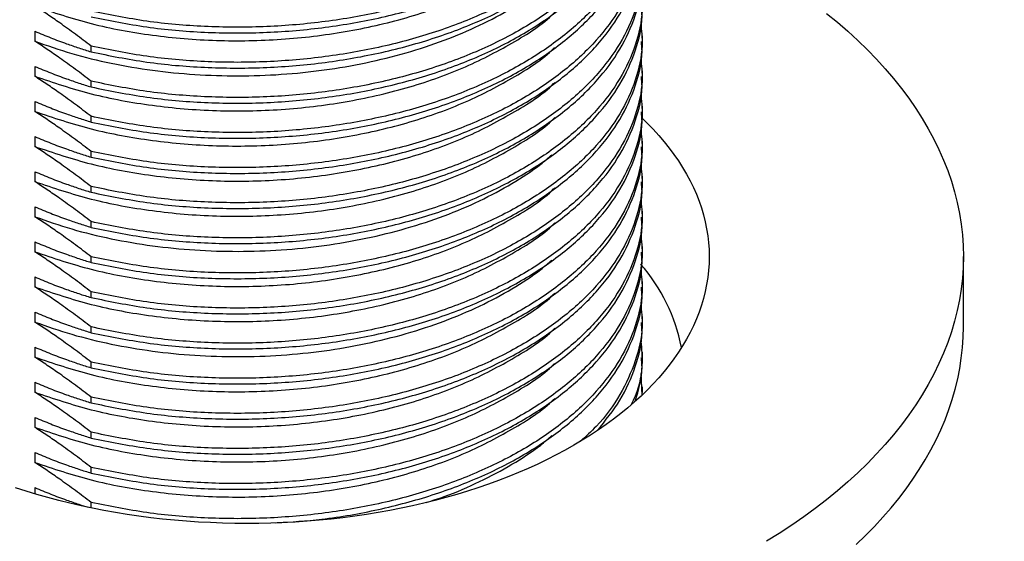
# Model space of a CAD drawing. Header units: millimetres. Extents: x 8 to 1329, y 12 to 1074.
# Tile 214 of 619: x 1150 to 1184, y 222 to 241. Entities that reach past the tile are written whole.
import ezdxf

# ---------------------------------------------------------------- set-up
doc = ezdxf.new("R2010")
doc.units = ezdxf.units.MM

msp = doc.modelspace()

# ---------------------------------------------------------------- linework, layer by layer
at = {"color": 7, "linetype": 'Continuous', "lineweight": 30}
for p, q in [((1150.147, 240.138), (1150.147, 239.791)), ((1171.343, 239.78), (1171.343, 239.98)), ((1152.113, 239.419), (1152.113, 239.62)), ((1150.147, 238.913), (1150.147, 238.567)), ((1171.343, 238.555), (1171.343, 238.755)), ((1152.113, 238.195), (1152.113, 238.395)), ((1150.147, 237.688), (1150.147, 237.342)), ((1171.343, 237.33), (1171.343, 237.53)), ((1152.113, 236.97), (1152.113, 237.17)), ((1150.147, 236.464), (1150.147, 236.117)), ((1171.343, 236.105), (1171.343, 236.305)), ((1152.113, 235.745), (1152.113, 235.945)), ((1150.147, 235.239), (1150.147, 234.892)), ((1171.343, 234.88), (1171.343, 235.08)), ((1152.113, 234.52), (1152.113, 234.72)), ((1150.147, 234.014), (1150.147, 233.667)), ((1171.343, 233.655), (1171.343, 233.856)), ((1152.113, 233.295), (1152.113, 233.495)), ((1150.147, 232.789), (1150.147, 232.443)), ((1171.343, 232.431), (1171.343, 232.631)), ((1152.113, 232.071), (1152.113, 232.271)), ((1182.543, 229.826), (1182.543, 232.276)), ((1150.147, 231.564), (1150.147, 231.218)), ((1171.343, 231.206), (1171.343, 231.406)), ((1152.113, 230.846), (1152.113, 231.046)), ((1150.147, 230.34), (1150.147, 229.993)), ((1171.343, 229.981), (1171.343, 230.181)), ((1152.113, 229.621), (1152.113, 229.821)), ((1150.147, 229.115), (1150.147, 228.768)), ((1171.343, 228.756), (1171.343, 228.956)), ((1152.113, 228.396), (1152.113, 228.596)), ((1171.286, 228.192), (1171.328, 227.441)), ((1150.147, 227.89), (1150.147, 227.543)), ((1171.343, 227.531), (1171.343, 227.732)), ((1152.113, 227.171), (1152.113, 227.371)), ((1150.147, 226.665), (1150.147, 226.319)), ((1152.113, 225.946), (1152.113, 226.147)), ((1150.147, 225.44), (1150.147, 225.094)), ((1152.113, 224.722), (1152.113, 224.922)), ((1150.147, 224.215), (1150.147, 224.002)), ((1152.113, 223.509), (1152.113, 223.697))]:
    msp.add_line(p, q, dxfattribs=at)
at = {"color": 7, "linetype": 'Continuous', "lineweight": 30, "flags": 128}
for points in [[(1177.768, 240.759), (1178.146, 240.45), (1178.509, 240.136), (1178.859, 239.816), (1179.193, 239.492), (1179.513, 239.162), (1179.818, 238.828), (1180.107, 238.489), (1180.381, 238.146), (1180.64, 237.799), (1180.882, 237.448), (1181.109, 237.093), (1181.319, 236.735), (1181.513, 236.375), (1181.691, 236.011), (1181.852, 235.645), (1181.996, 235.276), (1182.124, 234.906), (1182.235, 234.533), (1182.329, 234.159), (1182.406, 233.784), (1182.466, 233.408), (1182.508, 233.031), (1182.534, 232.653), (1182.543, 232.276), (1182.534, 231.898), (1182.508, 231.52), (1182.466, 231.143), (1182.406, 230.767), (1182.329, 230.392), (1182.235, 230.018), (1182.124, 229.646), (1181.996, 229.275), (1181.852, 228.906), (1181.691, 228.54), (1181.513, 228.177), (1181.319, 227.816), (1181.109, 227.458), (1180.882, 227.104), (1180.64, 226.753), (1180.381, 226.405), (1180.107, 226.062), (1179.818, 225.724), (1179.513, 225.389), (1179.193, 225.059), (1178.859, 224.735), (1178.509, 224.415), (1178.146, 224.101), (1177.768, 223.793), (1177.377, 223.49), (1176.971, 223.193), (1176.553, 222.903), (1176.121, 222.619), (1175.677, 222.341)], [(1171.327, 237.113), (1171.513, 236.932), (1171.719, 236.719), (1171.916, 236.503), (1172.103, 236.285), (1172.28, 236.063), (1172.446, 235.839), (1172.603, 235.613), (1172.749, 235.384), (1172.885, 235.153), (1173.01, 234.921), (1173.125, 234.686), (1173.229, 234.45), (1173.322, 234.212), (1173.404, 233.973), (1173.476, 233.732), (1173.536, 233.491), (1173.586, 233.249), (1173.625, 233.006), (1173.652, 232.763), (1173.669, 232.519), (1173.674, 232.276), (1173.669, 232.032), (1173.652, 231.788), (1173.625, 231.545), (1173.586, 231.302), (1173.536, 231.06), (1173.476, 230.819), (1173.404, 230.579), (1173.322, 230.339), (1173.229, 230.102), (1173.125, 229.865), (1173.01, 229.631), (1172.885, 229.398), (1172.749, 229.167), (1172.603, 228.938), (1172.446, 228.712), (1172.28, 228.488), (1172.103, 228.266), (1171.916, 228.048), (1171.719, 227.832), (1171.513, 227.619), (1171.297, 227.41), (1171.072, 227.204), (1170.837, 227.001), (1170.593, 226.802), (1170.341, 226.606), (1170.079, 226.415), (1169.809, 226.228), (1169.531, 226.044), (1169.244, 225.865), (1168.949, 225.691), (1168.647, 225.52), (1168.337, 225.355), (1168.019, 225.194), (1167.695, 225.038), (1167.363, 224.887), (1167.025, 224.742), (1166.68, 224.601), (1166.329, 224.465), (1165.971, 224.335), (1165.608, 224.211), (1165.24, 224.092), (1164.866, 223.978), (1164.488, 223.87), (1164.104, 223.768), (1163.716, 223.672), (1163.324, 223.582), (1162.928, 223.497), (1162.528, 223.419), (1162.124, 223.346), (1161.718, 223.28), (1161.309, 223.22), (1160.897, 223.166), (1160.482, 223.119), (1160.066, 223.078), (1159.648, 223.043), (1159.229, 223.014), (1158.808, 222.992), (1158.387, 222.976), (1157.965, 222.966), (1157.543, 222.963), (1157.12, 222.966), (1156.698, 222.976), (1156.277, 222.992), (1155.856, 223.014), (1155.437, 223.043), (1155.019, 223.078), (1154.603, 223.119), (1154.189, 223.166), (1153.777, 223.22), (1153.367, 223.28), (1152.961, 223.346), (1152.558, 223.419), (1152.158, 223.497), (1151.762, 223.582), (1151.369, 223.672), (1150.981, 223.768), (1150.598, 223.87), (1150.219, 223.978), (1149.845, 224.092), (1149.477, 224.211)], [(1178.804, 222.234), (1179.128, 222.545), (1179.439, 222.861), (1179.736, 223.182), (1180.019, 223.507), (1180.287, 223.835), (1180.541, 224.168), (1180.781, 224.504), (1181.005, 224.843), (1181.215, 225.186), (1181.41, 225.531), (1181.59, 225.88), (1181.754, 226.23), (1181.903, 226.583), (1182.037, 226.938), (1182.155, 227.295), (1182.258, 227.654), (1182.345, 228.014), (1182.416, 228.375), (1182.471, 228.737), (1182.511, 229.099), (1182.535, 229.463), (1182.543, 229.826)]]:
    msp.add_lwpolyline(points, dxfattribs=at)
at = {"color": 7, "linetype": 'Continuous', "lineweight": 30}
msp.add_arc((1166.546, 227.882), 6.285, 11.2253, 41.0902, dxfattribs=at)
at = {"color": 252, "linetype": 'Continuous', "lineweight": 0}
msp.add_open_spline([(1089.235, 308.575), (1089.825, 308.613), (1091.002, 308.69), (1092.756, 308.806), (1094.496, 308.925), (1096.152, 309.041), (1097.726, 309.155), (1098.869, 309.24), (1099.658, 309.299), (1100.093, 309.333), (1100.465, 309.361), (1100.773, 309.385), (1101.029, 309.405), (1101.303, 309.426), (1101.611, 309.45), (1101.952, 309.477), (1102.317, 309.506), (1102.687, 309.535), (1103.053, 309.565), (1103.413, 309.594), (1103.926, 309.635), (1104.597, 309.69), (1105.647, 309.777), (1106.911, 309.884), (1108.48, 310.02), (1110.131, 310.166), (1111.866, 310.323), (1113.747, 310.497), (1115.774, 310.69), (1117.942, 310.902), (1119.62, 311.07), (1120.816, 311.192), (1121.538, 311.267), (1122.259, 311.342), (1122.971, 311.417), (1123.668, 311.491), (1124.349, 311.564), (1125.357, 311.673), (1126.699, 311.821), (1128.371, 312.01), (1130.037, 312.204), (1131.693, 312.397), (1133.375, 312.591), (1135.079, 312.783), (1136.803, 312.968), (1138.515, 313.142), (1140.215, 313.303), (1141.9, 313.451), (1143.67, 313.596), (1145.529, 313.737), (1147.476, 313.875), (1149.41, 314.004), (1151.342, 314.128), (1153.276, 314.251), (1155.214, 314.375), (1157.143, 314.5), (1159.063, 314.63), (1160.977, 314.766), (1162.885, 314.91), (1164.857, 315.07), (1166.893, 315.247), (1168.998, 315.447), (1171.099, 315.664), (1173.195, 315.902), (1175.283, 316.162), (1177.367, 316.446), (1179.447, 316.756), (1181.558, 317.098), (1183.697, 317.477), (1185.865, 317.889), (1188.028, 318.329), (1190.188, 318.792), (1192.342, 319.276), (1194.579, 319.791), (1196.9, 320.334), (1199.302, 320.895), (1201.368, 321.372), (1203.111, 321.756), (1204.524, 322.077), (1205.942, 322.385), (1207.359, 322.677), (1208.772, 322.954), (1210.18, 323.21), (1211.581, 323.445), (1212.878, 323.641), (1214.069, 323.802), (1215.154, 323.929), (1216.23, 324.035), (1217.249, 324.116), (1218.216, 324.172), (1219.133, 324.205), (1220.04, 324.218), (1220.937, 324.208), (1221.822, 324.174), (1222.679, 324.117), (1223.508, 324.038), (1224.307, 323.938), (1225.091, 323.816), (1225.861, 323.67), (1226.617, 323.503), (1227.357, 323.313), (1228.081, 323.1), (1228.79, 322.866), (1229.482, 322.609), (1230.15, 322.333), (1230.794, 322.038), (1231.416, 321.724), (1232.02, 321.389), (1232.608, 321.032), (1233.178, 320.652), (1233.731, 320.249), (1234.26, 319.827), (1234.765, 319.387), (1235.246, 318.931), (1235.704, 318.46), (1236.139, 317.974), (1236.554, 317.473), (1236.975, 316.925), (1237.399, 316.327), (1237.821, 315.678), (1238.219, 315.011), (1238.594, 314.327), (1238.948, 313.628), (1239.291, 312.893), (1239.622, 312.12), (1239.94, 311.31), (1240.237, 310.484), (1240.513, 309.644), (1240.77, 308.786), (1241.008, 307.915), (1241.234, 307), (1241.45, 306.041), (1241.652, 305.037), (1241.833, 304.021), (1242.003, 303.003), (1242.157, 301.935), (1242.297, 300.812), (1242.42, 299.631), (1242.522, 298.431), (1242.603, 297.213), (1242.667, 295.978), (1242.716, 294.731), (1242.753, 293.471), (1242.78, 292.109), (1242.792, 290.642), (1242.787, 289.066), (1242.762, 287.466), (1242.723, 285.85), (1242.676, 284.213), (1242.621, 282.59), (1242.564, 280.981), (1242.503, 279.391), (1242.443, 277.786), (1242.385, 276.168), (1242.329, 274.402), (1242.28, 272.487), (1242.241, 270.42), (1242.223, 268.335), (1242.226, 266.391), (1242.252, 264.582), (1242.3, 262.915), (1242.38, 261.236), (1242.484, 259.639), (1242.605, 258.127), (1242.746, 256.698), (1242.902, 255.265), (1243.07, 253.828), (1243.247, 252.391), (1243.451, 250.862), (1243.691, 249.24), (1243.965, 247.527), (1244.262, 245.808), (1244.583, 244.073), (1244.933, 242.319), (1245.312, 240.547), (1245.718, 238.77), (1246.149, 236.986), (1246.595, 235.195), (1247.044, 233.396), (1247.326, 232.191), (1247.467, 231.589)], degree=3, knots=[0, 0, 0, 0, 0.005776, 0.011528, 0.017243, 0.02294, 0.027925, 0.032891, 0.034343, 0.035811, 0.037246, 0.038063, 0.038902, 0.039808, 0.040818, 0.042002, 0.043243, 0.044502, 0.04574, 0.046949, 0.04814, 0.050934, 0.053754, 0.058796, 0.06381, 0.069788, 0.075737, 0.081693, 0.08926, 0.096824, 0.10438, 0.106917, 0.109461, 0.112021, 0.114561, 0.117032, 0.11944, 0.12182, 0.12781, 0.133837, 0.139851, 0.145866, 0.151897, 0.158308, 0.164696, 0.171096, 0.177543, 0.183935, 0.190324, 0.197885, 0.205477, 0.213042, 0.220628, 0.22833, 0.236056, 0.243807, 0.251522, 0.259253, 0.267016, 0.27473, 0.283324, 0.291952, 0.30059, 0.30921, 0.317835, 0.326445, 0.335052, 0.343699, 0.352739, 0.361776, 0.370837, 0.379904, 0.388955, 0.398039, 0.408216, 0.418417, 0.428598, 0.434611, 0.440718, 0.446844, 0.45297, 0.459119, 0.465242, 0.471377, 0.477521, 0.482361, 0.4872, 0.492025, 0.496847, 0.501057, 0.505281, 0.509526, 0.51375, 0.517968, 0.522206, 0.526211, 0.530202, 0.534173, 0.53816, 0.542153, 0.546127, 0.550106, 0.5541, 0.558088, 0.56206, 0.56595, 0.569853, 0.573759, 0.577653, 0.581623, 0.585599, 0.589558, 0.593497, 0.597432, 0.601319, 0.605209, 0.609076, 0.612952, 0.617573, 0.622159, 0.626757, 0.631362, 0.635955, 0.640552, 0.64557, 0.650576, 0.65558, 0.660598, 0.665598, 0.670621, 0.675627, 0.681123, 0.686653, 0.692137, 0.697552, 0.702949, 0.708982, 0.715004, 0.721028, 0.727065, 0.733104, 0.739132, 0.745155, 0.751196, 0.758497, 0.765783, 0.773071, 0.780365, 0.787647, 0.794952, 0.801828, 0.808693, 0.815545, 0.82243, 0.8293, 0.837879, 0.84648, 0.855076, 0.863694, 0.870445, 0.877229, 0.884004, 0.890797, 0.896492, 0.902172, 0.907871, 0.913567, 0.919264, 0.924964, 0.931692, 0.938427, 0.945149, 0.951885, 0.958754, 0.965636, 0.972515, 0.979381, 0.986254, 0.993128, 1, 1, 1, 1], dxfattribs=at)
at = {"color": 7, "linetype": 'Continuous', "lineweight": 30}
for points, knots in [([(1171.286, 249.013), (1171.313, 248.746), (1171.378, 248.075), (1171.136, 247.002), (1170.606, 245.827), (1169.777, 244.71), (1168.68, 243.675), (1167.337, 242.746), (1165.777, 241.942), (1164.036, 241.279), (1162.152, 240.773), (1160.165, 240.433), (1158.121, 240.266), (1156.066, 240.278), (1154.034, 240.454), (1152.753, 240.714), (1152.113, 240.844)], [0, 0, 0, 0, 0.048366, 0.121569, 0.194771, 0.267974, 0.341176, 0.414379, 0.487582, 0.560784, 0.633987, 0.70719, 0.780392, 0.853595, 0.926797, 1, 1, 1, 1]), ([(1152.113, 240.644), (1152.753, 240.514), (1154.034, 240.254), (1156.066, 240.078), (1158.121, 240.066), (1160.165, 240.233), (1162.152, 240.573), (1164.036, 241.079), (1165.777, 241.742), (1167.337, 242.546), (1168.68, 243.475), (1169.776, 244.509), (1170.608, 245.626), (1171.129, 246.802), (1171.362, 247.722), (1171.321, 248.239), (1171.312, 248.353)], [0, 0, 0, 0, 0.075297, 0.150594, 0.225891, 0.301188, 0.376485, 0.451782, 0.527079, 0.602376, 0.677673, 0.75297, 0.828267, 0.903564, 0.978861, 1, 1, 1, 1]), ([(1171.286, 247.789), (1171.313, 247.522), (1171.378, 246.85), (1171.136, 245.777), (1170.606, 244.602), (1169.777, 243.485), (1168.68, 242.451), (1167.337, 241.521), (1165.777, 240.717), (1164.036, 240.055), (1162.152, 239.548), (1160.165, 239.208), (1158.121, 239.041), (1156.066, 239.053), (1154.034, 239.229), (1152.753, 239.489), (1152.113, 239.62)], [0, 0, 0, 0, 0.048366, 0.121569, 0.194771, 0.267974, 0.341176, 0.414379, 0.487582, 0.560784, 0.633987, 0.70719, 0.780392, 0.853595, 0.926797, 1, 1, 1, 1]), ([(1152.113, 239.419), (1152.753, 239.289), (1154.034, 239.029), (1156.066, 238.853), (1158.121, 238.841), (1160.165, 239.008), (1162.152, 239.348), (1164.036, 239.855), (1165.777, 240.517), (1167.337, 241.321), (1168.68, 242.25), (1169.776, 243.285), (1170.608, 244.402), (1171.129, 245.577), (1171.362, 246.497), (1171.321, 247.014), (1171.312, 247.128)], [0, 0, 0, 0, 0.075297, 0.150594, 0.225891, 0.301188, 0.376485, 0.451782, 0.527079, 0.602376, 0.677673, 0.75297, 0.828267, 0.903564, 0.978861, 1, 1, 1, 1]), ([(1171.286, 246.564), (1171.313, 246.297), (1171.378, 245.626), (1171.136, 244.552), (1170.606, 243.377), (1169.777, 242.26), (1168.68, 241.226), (1167.337, 240.297), (1165.777, 239.492), (1164.036, 238.83), (1162.152, 238.323), (1160.165, 237.984), (1158.121, 237.816), (1156.066, 237.828), (1154.034, 238.004), (1152.753, 238.265), (1152.113, 238.395)], [0, 0, 0, 0, 0.048366, 0.121569, 0.194771, 0.267974, 0.341176, 0.414379, 0.487582, 0.560784, 0.633987, 0.70719, 0.780392, 0.853595, 0.926797, 1, 1, 1, 1]), ([(1152.113, 238.195), (1152.753, 238.064), (1154.034, 237.804), (1156.066, 237.628), (1158.121, 237.616), (1160.165, 237.783), (1162.152, 238.123), (1164.036, 238.63), (1165.777, 239.292), (1167.337, 240.096), (1168.68, 241.026), (1169.776, 242.06), (1170.608, 243.177), (1171.129, 244.352), (1171.362, 245.272), (1171.321, 245.79), (1171.312, 245.903)], [0, 0, 0, 0, 0.075297, 0.150594, 0.225891, 0.3011879, 0.3764849, 0.4517819, 0.5270789, 0.6023759, 0.6776729, 0.7529698, 0.8282668, 0.9035638, 0.9788608, 1, 1, 1, 1]), ([(1171.286, 245.339), (1171.313, 245.072), (1171.378, 244.401), (1171.136, 243.328), (1170.606, 242.152), (1169.777, 241.035), (1168.68, 240.001), (1167.337, 239.072), (1165.777, 238.267), (1164.036, 237.605), (1162.152, 237.099), (1160.165, 236.759), (1158.121, 236.591), (1156.066, 236.604), (1154.034, 236.78), (1152.753, 237.04), (1152.113, 237.17)], [0, 0, 0, 0, 0.048366, 0.121569, 0.194771, 0.267974, 0.341176, 0.414379, 0.487582, 0.560784, 0.633987, 0.70719, 0.780392, 0.853595, 0.926797, 1, 1, 1, 1]), ([(1152.113, 236.97), (1152.753, 236.84), (1154.034, 236.579), (1156.066, 236.403), (1158.121, 236.391), (1160.165, 236.559), (1162.152, 236.898), (1164.036, 237.405), (1165.777, 238.067), (1167.337, 238.872), (1168.68, 239.801), (1169.776, 240.835), (1170.608, 241.952), (1171.129, 243.127), (1171.362, 244.047), (1171.321, 244.565), (1171.312, 244.678)], [0, 0, 0, 0, 0.075297, 0.150594, 0.225891, 0.301188, 0.376485, 0.451782, 0.527079, 0.602376, 0.677673, 0.75297, 0.828267, 0.903564, 0.978861, 1, 1, 1, 1]), ([(1171.286, 244.114), (1171.313, 243.847), (1171.378, 243.176), (1171.136, 242.103), (1170.606, 240.927), (1169.777, 239.81), (1168.68, 238.776), (1167.337, 237.847), (1165.777, 237.043), (1164.036, 236.38), (1162.152, 235.874), (1160.165, 235.534), (1158.121, 235.367), (1156.066, 235.379), (1154.034, 235.555), (1152.753, 235.815), (1152.113, 235.945)], [0, 0, 0, 0, 0.0483659, 0.1215686, 0.1947712, 0.2679738, 0.3411764, 0.414379, 0.4875817, 0.5607843, 0.6339869, 0.7071895, 0.7803921, 0.8535948, 0.9267974, 1, 1, 1, 1]), ([(1150.147, 241.016), (1150.792, 240.799), (1152.081, 240.364), (1154.238, 239.969), (1156.477, 239.781), (1158.753, 239.823), (1160.993, 240.09), (1163.126, 240.578), (1165.103, 241.267), (1166.814, 242.157), (1167.884, 242.834), (1168.273, 243.235), (1168.286, 243.248)], [0, 0, 0, 0, 0.110702, 0.221405, 0.332107, 0.442809, 0.553511, 0.664214, 0.774916, 0.885618, 0.99632, 1, 1, 1, 1]), ([(1152.113, 235.745), (1152.753, 235.615), (1154.034, 235.355), (1156.066, 235.179), (1158.121, 235.166), (1160.165, 235.334), (1162.152, 235.674), (1164.036, 236.18), (1165.777, 236.842), (1167.337, 237.647), (1168.68, 238.576), (1169.776, 239.61), (1170.608, 240.727), (1171.129, 241.903), (1171.362, 242.822), (1171.321, 243.34), (1171.312, 243.453)], [0, 0, 0, 0, 0.075297, 0.150594, 0.225891, 0.301188, 0.376485, 0.451782, 0.527079, 0.602376, 0.677673, 0.75297, 0.828267, 0.903564, 0.978861, 1, 1, 1, 1]), ([(1171.286, 242.889), (1171.313, 242.622), (1171.378, 241.951), (1171.136, 240.878), (1170.606, 239.703), (1169.777, 238.586), (1168.68, 237.551), (1167.337, 236.622), (1165.777, 235.818), (1164.036, 235.155), (1162.152, 234.649), (1160.165, 234.309), (1158.121, 234.142), (1156.066, 234.154), (1154.034, 234.33), (1152.753, 234.59), (1152.113, 234.72)], [0, 0, 0, 0, 0.0483659, 0.1215686, 0.1947712, 0.2679738, 0.3411764, 0.414379, 0.4875817, 0.5607843, 0.6339869, 0.7071895, 0.7803921, 0.8535948, 0.9267974, 1, 1, 1, 1]), ([(1152.113, 234.52), (1152.753, 234.39), (1154.034, 234.13), (1156.066, 233.954), (1158.121, 233.942), (1160.165, 234.109), (1162.152, 234.449), (1164.036, 234.955), (1165.777, 235.618), (1167.337, 236.422), (1168.68, 237.351), (1169.776, 238.385), (1170.608, 239.502), (1171.129, 240.678), (1171.362, 241.598), (1171.321, 242.115), (1171.312, 242.229)], [0, 0, 0, 0, 0.075297, 0.150594, 0.225891, 0.301188, 0.376485, 0.451782, 0.527079, 0.602376, 0.677673, 0.75297, 0.828267, 0.903564, 0.978861, 1, 1, 1, 1]), ([(1150.147, 239.791), (1150.572, 239.643), (1151.422, 239.345), (1152.805, 239.01), (1154.244, 238.763), (1155.729, 238.615), (1157.237, 238.566), (1158.75, 238.619), (1160.247, 238.772), (1161.707, 239.024), (1163.112, 239.371), (1164.443, 239.81), (1165.683, 240.334), (1166.807, 240.941), (1167.648, 241.483), (1168.058, 241.843), (1168.185, 241.954)], [0, 0, 0, 0, 0.074358, 0.148717, 0.223075, 0.297434, 0.371792, 0.44615, 0.520509, 0.594867, 0.669226, 0.743584, 0.817942, 0.892301, 0.966659, 1, 1, 1, 1]), ([(1171.286, 241.665), (1171.313, 241.397), (1171.378, 240.726), (1171.136, 239.653), (1170.606, 238.478), (1169.777, 237.361), (1168.68, 236.327), (1167.337, 235.397), (1165.777, 234.593), (1164.036, 233.931), (1162.152, 233.424), (1160.165, 233.084), (1158.121, 232.917), (1156.066, 232.929), (1154.034, 233.105), (1152.753, 233.365), (1152.113, 233.495)], [0, 0, 0, 0, 0.0483659, 0.1215686, 0.1947712, 0.2679738, 0.3411764, 0.414379, 0.4875817, 0.5607843, 0.6339869, 0.7071895, 0.7803921, 0.8535948, 0.9267974, 1, 1, 1, 1]), ([(1152.113, 239.62), (1151.931, 239.759), (1151.566, 240.037), (1151.055, 240.404), (1150.582, 240.732), (1150.292, 240.921), (1150.147, 241.016)], [0, 0, 0, 0, 0.280027, 0.560024, 0.780021, 1, 1, 1, 1]), ([(1152.113, 233.295), (1152.753, 233.165), (1154.034, 232.905), (1156.066, 232.729), (1158.121, 232.717), (1160.165, 232.884), (1162.152, 233.224), (1164.036, 233.73), (1165.777, 234.393), (1167.337, 235.197), (1168.68, 236.126), (1169.776, 237.161), (1170.608, 238.278), (1171.129, 239.453), (1171.362, 240.373), (1171.321, 240.89), (1171.312, 241.004)], [0, 0, 0, 0, 0.075297, 0.150594, 0.225891, 0.301188, 0.376485, 0.451782, 0.527079, 0.602376, 0.677673, 0.75297, 0.828267, 0.903564, 0.978861, 1, 1, 1, 1]), ([(1150.147, 238.567), (1150.792, 238.349), (1152.081, 237.915), (1154.238, 237.52), (1156.477, 237.332), (1158.753, 237.373), (1160.993, 237.64), (1163.126, 238.128), (1165.103, 238.818), (1166.814, 239.707), (1167.884, 240.384), (1168.273, 240.786), (1168.286, 240.799)], [0, 0, 0, 0, 0.110702, 0.221405, 0.332107, 0.442809, 0.553511, 0.664214, 0.774916, 0.885618, 0.99632, 1, 1, 1, 1]), ([(1150.147, 240.138), (1150.332, 240.061), (1150.701, 239.907), (1151.213, 239.716), (1151.684, 239.554), (1151.97, 239.464), (1152.113, 239.419)], [0, 0, 0, 0, 0.280023, 0.560009, 0.780013, 1, 1, 1, 1]), ([(1171.286, 240.44), (1171.313, 240.173), (1171.378, 239.502), (1171.136, 238.428), (1170.606, 237.253), (1169.777, 236.136), (1168.68, 235.102), (1167.337, 234.173), (1165.777, 233.368), (1164.036, 232.706), (1162.152, 232.199), (1160.165, 231.859), (1158.121, 231.692), (1156.066, 231.704), (1154.034, 231.88), (1152.753, 232.141), (1152.113, 232.271)], [0, 0, 0, 0, 0.0483659, 0.1215686, 0.1947712, 0.2679738, 0.3411764, 0.414379, 0.4875817, 0.5607843, 0.6339869, 0.7071895, 0.7803921, 0.8535948, 0.9267974, 1, 1, 1, 1]), ([(1152.113, 238.395), (1151.931, 238.534), (1151.566, 238.812), (1151.055, 239.179), (1150.582, 239.507), (1150.292, 239.697), (1150.147, 239.791)], [0, 0, 0, 0, 0.280027, 0.560024, 0.780021, 1, 1, 1, 1]), ([(1152.113, 232.071), (1152.753, 231.94), (1154.034, 231.68), (1156.066, 231.504), (1158.121, 231.492), (1160.165, 231.659), (1162.152, 231.999), (1164.036, 232.506), (1165.777, 233.168), (1167.337, 233.972), (1168.68, 234.902), (1169.776, 235.936), (1170.608, 237.053), (1171.129, 238.228), (1171.362, 239.148), (1171.321, 239.666), (1171.312, 239.779)], [0, 0, 0, 0, 0.075297, 0.150594, 0.225891, 0.3011879, 0.3764849, 0.4517819, 0.5270789, 0.6023759, 0.6776729, 0.7529698, 0.8282668, 0.9035638, 0.9788608, 1, 1, 1, 1]), ([(1150.147, 237.342), (1150.792, 237.125), (1152.081, 236.69), (1154.238, 236.295), (1156.477, 236.107), (1158.753, 236.149), (1160.993, 236.416), (1163.126, 236.903), (1165.103, 237.593), (1166.814, 238.483), (1167.884, 239.159), (1168.273, 239.561), (1168.286, 239.574)], [0, 0, 0, 0, 0.110702, 0.221405, 0.332107, 0.442809, 0.553511, 0.664214, 0.774916, 0.885618, 0.99632, 1, 1, 1, 1]), ([(1171.286, 239.215), (1171.313, 238.948), (1171.378, 238.277), (1171.136, 237.204), (1170.606, 236.028), (1169.777, 234.911), (1168.68, 233.877), (1167.337, 232.948), (1165.777, 232.143), (1164.036, 231.481), (1162.152, 230.974), (1160.165, 230.635), (1158.121, 230.467), (1156.066, 230.479), (1154.034, 230.656), (1152.753, 230.916), (1152.113, 231.046)], [0, 0, 0, 0, 0.048366, 0.121569, 0.194771, 0.267974, 0.341176, 0.414379, 0.487582, 0.560784, 0.633987, 0.70719, 0.780392, 0.853595, 0.926797, 1, 1, 1, 1]), ([(1150.147, 238.913), (1150.332, 238.836), (1150.701, 238.682), (1151.213, 238.492), (1151.684, 238.329), (1151.97, 238.239), (1152.113, 238.195)], [0, 0, 0, 0, 0.280023, 0.560009, 0.780013, 1, 1, 1, 1]), ([(1152.113, 237.17), (1151.931, 237.309), (1151.566, 237.587), (1151.055, 237.955), (1150.582, 238.282), (1150.292, 238.472), (1150.147, 238.567)], [0, 0, 0, 0, 0.280027, 0.560024, 0.780021, 1, 1, 1, 1]), ([(1152.113, 230.846), (1152.753, 230.716), (1154.034, 230.455), (1156.066, 230.279), (1158.121, 230.267), (1160.165, 230.434), (1162.152, 230.774), (1164.036, 231.281), (1165.777, 231.943), (1167.337, 232.748), (1168.68, 233.677), (1169.776, 234.711), (1170.608, 235.828), (1171.129, 237.003), (1171.362, 237.923), (1171.321, 238.441), (1171.312, 238.554)], [0, 0, 0, 0, 0.075297, 0.150594, 0.225891, 0.301188, 0.376485, 0.451782, 0.527079, 0.602376, 0.677673, 0.75297, 0.828267, 0.903564, 0.978861, 1, 1, 1, 1]), ([(1150.147, 236.117), (1150.792, 235.9), (1152.081, 235.465), (1154.238, 235.07), (1156.477, 234.882), (1158.753, 234.924), (1160.993, 235.191), (1163.126, 235.679), (1165.103, 236.368), (1166.814, 237.258), (1167.884, 237.935), (1168.273, 238.336), (1168.286, 238.349)], [0, 0, 0, 0, 0.110702, 0.221405, 0.332107, 0.442809, 0.553511, 0.664214, 0.774916, 0.885618, 0.99632, 1, 1, 1, 1]), ([(1171.286, 237.99), (1171.313, 237.723), (1171.378, 237.052), (1171.136, 235.979), (1170.606, 234.803), (1169.777, 233.686), (1168.68, 232.652), (1167.337, 231.723), (1165.777, 230.919), (1164.036, 230.256), (1162.152, 229.75), (1160.165, 229.41), (1158.121, 229.242), (1156.066, 229.255), (1154.034, 229.431), (1152.753, 229.691), (1152.113, 229.821)], [0, 0, 0, 0, 0.048366, 0.121569, 0.194771, 0.267974, 0.341176, 0.414379, 0.487582, 0.560784, 0.633987, 0.70719, 0.780392, 0.853595, 0.926797, 1, 1, 1, 1]), ([(1150.147, 237.688), (1150.332, 237.611), (1150.701, 237.457), (1151.213, 237.267), (1151.684, 237.104), (1151.97, 237.015), (1152.113, 236.97)], [0, 0, 0, 0, 0.280023, 0.560009, 0.780013, 1, 1, 1, 1]), ([(1152.113, 235.945), (1151.931, 236.084), (1151.566, 236.362), (1151.055, 236.73), (1150.582, 237.057), (1150.292, 237.247), (1150.147, 237.342)], [0, 0, 0, 0, 0.280027, 0.560024, 0.780021, 1, 1, 1, 1]), ([(1150.147, 234.892), (1150.792, 234.675), (1152.081, 234.24), (1154.238, 233.845), (1156.477, 233.657), (1158.753, 233.699), (1160.993, 233.966), (1163.126, 234.454), (1165.103, 235.143), (1166.814, 236.033), (1167.884, 236.71), (1168.273, 237.111), (1168.286, 237.124)], [0, 0, 0, 0, 0.110702, 0.221405, 0.332107, 0.442809, 0.553511, 0.664214, 0.774916, 0.885618, 0.99632, 1, 1, 1, 1]), ([(1152.113, 229.621), (1152.753, 229.491), (1154.034, 229.231), (1156.066, 229.054), (1158.121, 229.042), (1160.165, 229.21), (1162.152, 229.549), (1164.036, 230.056), (1165.777, 230.718), (1167.337, 231.523), (1168.68, 232.452), (1169.776, 233.486), (1170.608, 234.603), (1171.129, 235.779), (1171.362, 236.698), (1171.321, 237.216), (1171.312, 237.329)], [0, 0, 0, 0, 0.075297, 0.150594, 0.225891, 0.301188, 0.376485, 0.451782, 0.527079, 0.602376, 0.677673, 0.75297, 0.828267, 0.903564, 0.978861, 1, 1, 1, 1]), ([(1171.286, 236.765), (1171.313, 236.498), (1171.378, 235.827), (1171.136, 234.754), (1170.606, 233.578), (1169.777, 232.461), (1168.68, 231.427), (1167.337, 230.498), (1165.777, 229.694), (1164.036, 229.031), (1162.152, 228.525), (1160.165, 228.185), (1158.121, 228.018), (1156.066, 228.03), (1154.034, 228.206), (1152.753, 228.466), (1152.113, 228.596)], [0, 0, 0, 0, 0.048366, 0.121569, 0.194771, 0.267974, 0.341176, 0.414379, 0.487582, 0.560784, 0.633987, 0.70719, 0.780392, 0.853595, 0.926797, 1, 1, 1, 1]), ([(1150.147, 236.464), (1150.332, 236.386), (1150.701, 236.232), (1151.213, 236.042), (1151.684, 235.879), (1151.97, 235.79), (1152.113, 235.745)], [0, 0, 0, 0, 0.280023, 0.560009, 0.780013, 1, 1, 1, 1]), ([(1152.113, 234.72), (1151.931, 234.859), (1151.566, 235.137), (1151.055, 235.505), (1150.582, 235.832), (1150.292, 236.022), (1150.147, 236.117)], [0, 0, 0, 0, 0.2800269, 0.5600239, 0.7800205, 1, 1, 1, 1]), ([(1152.113, 228.396), (1152.753, 228.266), (1154.034, 228.006), (1156.066, 227.83), (1158.121, 227.818), (1160.165, 227.985), (1162.152, 228.325), (1164.036, 228.831), (1165.777, 229.494), (1167.337, 230.298), (1168.68, 231.227), (1169.776, 232.261), (1170.608, 233.378), (1171.129, 234.554), (1171.362, 235.474), (1171.321, 235.991), (1171.312, 236.105)], [0, 0, 0, 0, 0.075297, 0.150594, 0.225891, 0.301188, 0.376485, 0.451782, 0.527079, 0.602376, 0.677673, 0.75297, 0.828267, 0.903564, 0.978861, 1, 1, 1, 1]), ([(1150.147, 233.667), (1150.572, 233.519), (1151.422, 233.221), (1152.805, 232.886), (1154.244, 232.638), (1155.729, 232.491), (1157.237, 232.442), (1158.75, 232.495), (1160.247, 232.648), (1161.707, 232.9), (1163.112, 233.247), (1164.443, 233.686), (1165.683, 234.21), (1166.807, 234.817), (1167.648, 235.359), (1168.058, 235.719), (1168.185, 235.83)], [0, 0, 0, 0, 0.074358, 0.148717, 0.223075, 0.297434, 0.371792, 0.44615, 0.520509, 0.594867, 0.669226, 0.743584, 0.817942, 0.892301, 0.966659, 1, 1, 1, 1]), ([(1171.286, 235.54), (1171.313, 235.273), (1171.378, 234.602), (1171.136, 233.529), (1170.606, 232.354), (1169.777, 231.237), (1168.68, 230.203), (1167.337, 229.273), (1165.777, 228.469), (1164.036, 227.807), (1162.152, 227.3), (1160.165, 226.96), (1158.121, 226.793), (1156.066, 226.805), (1154.034, 226.981), (1152.753, 227.241), (1152.113, 227.371)], [0, 0, 0, 0, 0.048366, 0.121569, 0.194771, 0.267974, 0.341176, 0.414379, 0.487582, 0.560784, 0.633987, 0.70719, 0.780392, 0.853595, 0.926797, 1, 1, 1, 1]), ([(1150.147, 235.239), (1150.332, 235.162), (1150.701, 235.007), (1151.213, 234.817), (1151.684, 234.654), (1151.97, 234.565), (1152.113, 234.52)], [0, 0, 0, 0, 0.280023, 0.560009, 0.780013, 1, 1, 1, 1]), ([(1152.113, 233.495), (1151.931, 233.635), (1151.566, 233.913), (1151.055, 234.28), (1150.582, 234.607), (1150.292, 234.797), (1150.147, 234.892)], [0, 0, 0, 0, 0.280027, 0.560024, 0.780021, 1, 1, 1, 1]), ([(1150.147, 232.443), (1150.792, 232.225), (1152.081, 231.791), (1154.238, 231.396), (1156.477, 231.207), (1158.753, 231.249), (1160.993, 231.516), (1163.126, 232.004), (1165.103, 232.694), (1166.814, 233.583), (1167.884, 234.26), (1168.273, 234.662), (1168.286, 234.675)], [0, 0, 0, 0, 0.110702, 0.221405, 0.332107, 0.442809, 0.553511, 0.664214, 0.774916, 0.885618, 0.99632, 1, 1, 1, 1]), ([(1152.113, 227.171), (1152.753, 227.041), (1154.034, 226.781), (1156.066, 226.605), (1158.121, 226.593), (1160.165, 226.76), (1162.152, 227.1), (1164.036, 227.606), (1165.777, 228.269), (1167.337, 229.073), (1168.68, 230.002), (1169.776, 231.037), (1170.608, 232.153), (1171.129, 233.329), (1171.362, 234.249), (1171.321, 234.766), (1171.312, 234.88)], [0, 0, 0, 0, 0.075297, 0.150594, 0.225891, 0.301188, 0.376485, 0.451782, 0.527079, 0.602376, 0.677673, 0.75297, 0.828267, 0.903564, 0.978861, 1, 1, 1, 1]), ([(1171.286, 234.316), (1171.313, 234.049), (1171.378, 233.377), (1171.136, 232.304), (1170.606, 231.129), (1169.777, 230.012), (1168.68, 228.978), (1167.337, 228.049), (1165.777, 227.244), (1164.036, 226.582), (1162.152, 226.075), (1160.165, 225.735), (1158.121, 225.568), (1156.066, 225.58), (1154.034, 225.756), (1152.753, 226.017), (1152.113, 226.147)], [0, 0, 0, 0, 0.048366, 0.121569, 0.194771, 0.267974, 0.341176, 0.414379, 0.487582, 0.560784, 0.633987, 0.70719, 0.780392, 0.853595, 0.926797, 1, 1, 1, 1]), ([(1150.147, 234.014), (1150.332, 233.937), (1150.701, 233.783), (1151.213, 233.592), (1151.684, 233.43), (1151.97, 233.34), (1152.113, 233.295)], [0, 0, 0, 0, 0.2800225, 0.5600092, 0.780013, 1, 1, 1, 1]), ([(1152.113, 232.271), (1151.931, 232.41), (1151.566, 232.688), (1151.055, 233.055), (1150.582, 233.383), (1150.292, 233.573), (1150.147, 233.667)], [0, 0, 0, 0, 0.2800269, 0.5600239, 0.7800205, 1, 1, 1, 1]), ([(1152.113, 225.946), (1152.753, 225.816), (1154.034, 225.556), (1156.066, 225.38), (1158.121, 225.368), (1160.165, 225.535), (1162.152, 225.875), (1164.036, 226.382), (1165.777, 227.044), (1167.337, 227.848), (1168.68, 228.778), (1169.776, 229.812), (1170.608, 230.929), (1171.129, 232.104), (1171.362, 233.024), (1171.321, 233.541), (1171.312, 233.655)], [0, 0, 0, 0, 0.075297, 0.150594, 0.225891, 0.301188, 0.376485, 0.451782, 0.527079, 0.602376, 0.677673, 0.75297, 0.828267, 0.903564, 0.978861, 1, 1, 1, 1]), ([(1150.147, 231.218), (1150.792, 231), (1152.081, 230.566), (1154.238, 230.171), (1156.477, 229.983), (1158.753, 230.025), (1160.993, 230.292), (1163.126, 230.779), (1165.103, 231.469), (1166.814, 232.359), (1167.884, 233.035), (1168.273, 233.437), (1168.286, 233.45)], [0, 0, 0, 0, 0.110702, 0.221405, 0.332107, 0.442809, 0.553511, 0.664214, 0.774916, 0.885618, 0.99632, 1, 1, 1, 1]), ([(1171.286, 233.091), (1171.313, 232.824), (1171.378, 232.153), (1171.136, 231.079), (1170.606, 229.904), (1169.777, 228.787), (1168.68, 227.753), (1167.337, 226.824), (1165.777, 226.019), (1164.036, 225.357), (1162.152, 224.85), (1160.165, 224.511), (1158.121, 224.343), (1156.066, 224.355), (1154.034, 224.531), (1152.753, 224.792), (1152.113, 224.922)], [0, 0, 0, 0, 0.048366, 0.121569, 0.194771, 0.267974, 0.341176, 0.414379, 0.487582, 0.560784, 0.633987, 0.70719, 0.780392, 0.853595, 0.926797, 1, 1, 1, 1]), ([(1150.147, 232.789), (1150.332, 232.712), (1150.701, 232.558), (1151.213, 232.368), (1151.684, 232.205), (1151.97, 232.115), (1152.113, 232.071)], [0, 0, 0, 0, 0.280023, 0.560009, 0.780013, 1, 1, 1, 1]), ([(1152.113, 231.046), (1151.931, 231.185), (1151.566, 231.463), (1151.055, 231.831), (1150.582, 232.158), (1150.292, 232.348), (1150.147, 232.443)], [0, 0, 0, 0, 0.280027, 0.560024, 0.780021, 1, 1, 1, 1]), ([(1152.113, 224.722), (1152.753, 224.592), (1154.034, 224.331), (1156.066, 224.155), (1158.121, 224.143), (1160.165, 224.31), (1162.152, 224.65), (1164.036, 225.157), (1165.777, 225.819), (1167.337, 226.624), (1168.68, 227.553), (1169.776, 228.587), (1170.608, 229.704), (1171.129, 230.879), (1171.362, 231.799), (1171.321, 232.317), (1171.312, 232.43)], [0, 0, 0, 0, 0.075297, 0.150594, 0.225891, 0.3011879, 0.3764849, 0.4517819, 0.5270789, 0.6023759, 0.6776729, 0.7529698, 0.8282668, 0.9035638, 0.9788608, 1, 1, 1, 1]), ([(1150.147, 229.993), (1150.572, 229.844), (1151.422, 229.546), (1152.805, 229.211), (1154.244, 228.964), (1155.729, 228.816), (1157.237, 228.768), (1158.75, 228.821), (1160.247, 228.974), (1161.707, 229.225), (1163.112, 229.573), (1164.443, 230.012), (1165.683, 230.536), (1166.807, 231.142), (1167.648, 231.685), (1168.058, 232.044), (1168.185, 232.156)], [0, 0, 0, 0, 0.074358, 0.148717, 0.223075, 0.297434, 0.371792, 0.44615, 0.520509, 0.594867, 0.669226, 0.743584, 0.817942, 0.892301, 0.966659, 1, 1, 1, 1]), ([(1150.147, 231.564), (1150.332, 231.487), (1150.701, 231.333), (1151.213, 231.143), (1151.684, 230.98), (1151.97, 230.89), (1152.113, 230.846)], [0, 0, 0, 0, 0.280023, 0.560009, 0.780013, 1, 1, 1, 1]), ([(1171.286, 231.866), (1171.313, 231.599), (1171.378, 230.928), (1171.136, 229.855), (1170.606, 228.679), (1169.777, 227.562), (1168.68, 226.528), (1167.337, 225.599), (1165.777, 224.795), (1164.036, 224.132), (1162.152, 223.626), (1160.165, 223.286), (1158.121, 223.118), (1156.066, 223.131), (1154.034, 223.307), (1152.753, 223.567), (1152.113, 223.697)], [0, 0, 0, 0, 0.048366, 0.121569, 0.194771, 0.267974, 0.341176, 0.414379, 0.487582, 0.560784, 0.633987, 0.70719, 0.780392, 0.853595, 0.926797, 1, 1, 1, 1]), ([(1152.113, 229.821), (1151.931, 229.96), (1151.566, 230.238), (1151.055, 230.606), (1150.582, 230.933), (1150.292, 231.123), (1150.147, 231.218)], [0, 0, 0, 0, 0.280027, 0.560024, 0.780021, 1, 1, 1, 1]), ([(1158.56, 222.984), (1159.094, 223.019), (1160.311, 223.098), (1162.151, 223.429), (1164.036, 223.931), (1165.777, 224.595), (1167.337, 225.399), (1168.68, 226.328), (1169.776, 227.362), (1170.608, 228.479), (1171.129, 229.655), (1171.362, 230.574), (1171.321, 231.092), (1171.312, 231.205)], [0, 0, 0, 0, 0.077842, 0.177204, 0.276567, 0.375929, 0.475292, 0.574654, 0.674017, 0.773379, 0.872742, 0.972105, 1, 1, 1, 1]), ([(1150.147, 228.768), (1150.792, 228.551), (1152.081, 228.116), (1154.238, 227.721), (1156.477, 227.533), (1158.753, 227.575), (1160.993, 227.842), (1163.126, 228.33), (1165.103, 229.019), (1166.814, 229.909), (1167.884, 230.586), (1168.273, 230.987), (1168.286, 231)], [0, 0, 0, 0, 0.110702, 0.221405, 0.332107, 0.442809, 0.553511, 0.664214, 0.774916, 0.885618, 0.99632, 1, 1, 1, 1]), ([(1171.286, 230.641), (1171.313, 230.374), (1171.378, 229.703), (1171.138, 228.629), (1170.598, 227.457), (1169.937, 226.512), (1169.369, 226), (1169.177, 225.828)], [0, 0, 0, 0, 0.158511, 0.398419, 0.638327, 0.878236, 1, 1, 1, 1]), ([(1185.541, 230.765), (1185.532, 230.71), (1185.516, 230.606), (1185.494, 230.463), (1185.475, 230.341), (1185.46, 230.246), (1185.449, 230.173), (1185.437, 230.098), (1185.423, 230.008), (1185.406, 229.894), (1185.386, 229.767), (1185.364, 229.62), (1185.338, 229.448), (1185.314, 229.291), (1185.294, 229.16), (1185.281, 229.07), (1185.27, 228.996), (1185.261, 228.939), (1185.252, 228.881), (1185.241, 228.807), (1185.226, 228.706), (1185.208, 228.584), (1185.188, 228.451), (1185.168, 228.314), (1185.148, 228.179), (1185.129, 228.055), (1185.113, 227.941), (1185.098, 227.842), (1185.085, 227.75), (1185.073, 227.672), (1185.064, 227.606), (1185.055, 227.546), (1185.046, 227.486), (1185.036, 227.416), (1185.024, 227.334), (1185.011, 227.244), (1184.998, 227.151), (1184.985, 227.062), (1184.97, 226.96), (1184.954, 226.846), (1184.937, 226.726), (1184.923, 226.629), (1184.912, 226.557), (1184.905, 226.507), (1184.899, 226.462), (1184.893, 226.418), (1184.884, 226.358), (1184.872, 226.272), (1184.856, 226.162), (1184.836, 226.02), (1184.814, 225.863), (1184.791, 225.698), (1184.771, 225.557), (1184.757, 225.457), (1184.748, 225.391), (1184.742, 225.348), (1184.735, 225.298), (1184.726, 225.234), (1184.715, 225.155), (1184.703, 225.068), (1184.689, 224.963), (1184.673, 224.847), (1184.655, 224.722), (1184.64, 224.609), (1184.626, 224.509), (1184.614, 224.423), (1184.604, 224.349), (1184.595, 224.28), (1184.585, 224.205), (1184.573, 224.119), (1184.56, 224.023), (1184.546, 223.923), (1184.533, 223.823), (1184.519, 223.722), (1184.505, 223.616), (1184.49, 223.512), (1184.477, 223.415), (1184.467, 223.335), (1184.458, 223.268), (1184.449, 223.203), (1184.44, 223.135), (1184.43, 223.062), (1184.42, 222.985), (1184.408, 222.9), (1184.396, 222.806), (1184.383, 222.71), (1184.369, 222.603), (1184.353, 222.489), (1184.336, 222.355), (1184.316, 222.21), (1184.295, 222.052), (1184.275, 221.895), (1184.254, 221.743), (1184.234, 221.591), (1184.214, 221.439), (1184.194, 221.283), (1184.173, 221.123), (1184.149, 220.942), (1184.125, 220.763), (1184.104, 220.596), (1184.086, 220.464), (1184.072, 220.353), (1184.06, 220.26), (1184.049, 220.178), (1184.039, 220.105), (1184.03, 220.031), (1184.019, 219.949), (1184.006, 219.852), (1183.992, 219.743), (1183.977, 219.626), (1183.962, 219.516), (1183.95, 219.421), (1183.939, 219.339), (1183.929, 219.261), (1183.919, 219.18), (1183.907, 219.094), (1183.89, 218.958), (1183.865, 218.772), (1183.84, 218.576), (1183.819, 218.418), (1183.804, 218.305), (1183.791, 218.204), (1183.779, 218.113), (1183.769, 218.03), (1183.758, 217.947), (1183.746, 217.86), (1183.734, 217.763), (1183.72, 217.656), (1183.706, 217.553), (1183.694, 217.462), (1183.685, 217.393), (1183.677, 217.332), (1183.67, 217.271), (1183.661, 217.203), (1183.638, 217.027), (1183.611, 216.823), (1183.582, 216.596), (1183.562, 216.449), (1183.544, 216.306), (1183.525, 216.164), (1183.506, 216.02), (1183.487, 215.868), (1183.467, 215.717), (1183.448, 215.573), (1183.431, 215.441), (1183.415, 215.316), (1183.401, 215.209), (1183.389, 215.12), (1183.38, 215.053), (1183.373, 214.992), (1183.364, 214.929), (1183.354, 214.852), (1183.342, 214.759), (1183.329, 214.657), (1183.315, 214.551), (1183.301, 214.446), (1183.289, 214.348), (1183.278, 214.266), (1183.269, 214.199), (1183.26, 214.128), (1183.248, 214.038), (1183.233, 213.92), (1183.215, 213.782), (1183.195, 213.629), (1183.177, 213.49), (1183.162, 213.373), (1183.151, 213.29), (1183.142, 213.223), (1183.136, 213.17), (1183.13, 213.125), (1183.122, 213.068), (1183.113, 212.993), (1183.1, 212.898), (1183.087, 212.798), (1183.074, 212.696), (1183.06, 212.591), (1183.046, 212.479), (1183.031, 212.367), (1183.018, 212.267), (1183.007, 212.179), (1182.991, 212.056), (1182.969, 211.887), (1182.941, 211.669), (1182.916, 211.474), (1182.895, 211.315), (1182.88, 211.2), (1182.867, 211.099), (1182.853, 210.99), (1182.837, 210.859), (1182.816, 210.702), (1182.794, 210.53), (1182.775, 210.383), (1182.761, 210.272), (1182.752, 210.201), (1182.744, 210.135), (1182.735, 210.065), (1182.725, 209.989), (1182.713, 209.899), (1182.7, 209.798), (1182.686, 209.686), (1182.672, 209.576), (1182.659, 209.475), (1182.648, 209.389), (1182.638, 209.312), (1182.628, 209.234), (1182.618, 209.151), (1182.606, 209.057), (1182.593, 208.956), (1182.581, 208.864), (1182.573, 208.799), (1182.567, 208.75), (1182.561, 208.704), (1182.556, 208.671), (1182.554, 208.656), (1182.555, 208.66), (1182.56, 208.698), (1182.568, 208.757), (1182.577, 208.829), (1182.588, 208.91), (1182.599, 208.994), (1182.615, 209.119), (1182.639, 209.296), (1182.669, 209.526), (1182.701, 209.761), (1182.732, 209.992), (1182.762, 210.212), (1182.789, 210.41), (1182.808, 210.545), (1182.819, 210.624), (1182.823, 210.65), (1182.824, 210.663), (1182.825, 210.667), (1182.825, 210.669), (1182.825, 210.67), (1182.825, 210.67), (1182.825, 210.671), (1182.825, 210.67), (1182.825, 210.669), (1182.825, 210.665), (1182.823, 210.656), (1182.82, 210.634), (1182.814, 210.588), (1182.802, 210.499), (1182.78, 210.341), (1182.752, 210.138), (1182.72, 209.914), (1182.687, 209.672), (1182.651, 209.408), (1182.612, 209.123), (1182.575, 208.853), (1182.533, 208.543), (1182.485, 208.185), (1182.429, 207.764), (1182.37, 207.32), (1182.309, 206.852), (1182.246, 206.361), (1182.186, 205.885), (1182.13, 205.429), (1182.077, 204.994), (1182.024, 204.556), (1181.974, 204.127), (1181.928, 203.719), (1181.886, 203.342), (1181.848, 202.994), (1181.814, 202.675), (1181.782, 202.378), (1181.759, 202.15), (1181.742, 201.987), (1181.732, 201.887), (1181.724, 201.804), (1181.718, 201.743), (1181.714, 201.702), (1181.711, 201.676), (1181.709, 201.651), (1181.705, 201.608), (1181.698, 201.535), (1181.687, 201.427), (1181.673, 201.285), (1181.656, 201.11), (1181.637, 200.901), (1181.614, 200.659), (1181.589, 200.383), (1181.563, 200.087), (1181.535, 199.772), (1181.507, 199.441), (1181.478, 199.083), (1181.447, 198.698), (1181.415, 198.29), (1181.383, 197.859), (1181.351, 197.406), (1181.323, 197.002), (1181.306, 196.749), (1181.3, 196.656)], [0, 0, 0, 0, 0.0042827, 0.0081163, 0.0112548, 0.0137972, 0.0155769, 0.0169762, 0.0196856, 0.0226674, 0.0259256, 0.0297288, 0.034239, 0.0394562, 0.0421503, 0.0445805, 0.0465371, 0.0480203, 0.0490966, 0.0511597, 0.0538417, 0.0571428, 0.0607974, 0.0644195, 0.0680056, 0.0715559, 0.0743202, 0.0770429, 0.0794879, 0.0815851, 0.0833346, 0.084738, 0.0863345, 0.0881361, 0.0903681, 0.0928929, 0.095359, 0.097749, 0.1000629, 0.1035453, 0.1068344, 0.1097463, 0.1112687, 0.1126223, 0.1138074, 0.1148476, 0.1161813, 0.1186193, 0.1217989, 0.1250217, 0.1300498, 0.1344912, 0.1383124, 0.1414298, 0.1425992, 0.1436356, 0.1449187, 0.146645, 0.1488142, 0.1512987, 0.1537015, 0.1573602, 0.1607302, 0.1638114, 0.166542, 0.1688696, 0.1707941, 0.1725884, 0.1745087, 0.1769225, 0.1796291, 0.182353, 0.1850927, 0.1878482, 0.1906195, 0.1937504, 0.1964185, 0.1985997, 0.2002942, 0.2019521, 0.2039909, 0.2058607, 0.207973, 0.2103298, 0.212931, 0.2157474, 0.2182635, 0.2217794, 0.2251654, 0.2294395, 0.2338595, 0.2382502, 0.242519, 0.2465877, 0.2509223, 0.2552517, 0.2596566, 0.2643916, 0.2704479, 0.2747883, 0.2784799, 0.2815496, 0.2841835, 0.2864176, 0.2884244, 0.2903758, 0.2927208, 0.2954497, 0.2985581, 0.3020457, 0.3053718, 0.3080153, 0.310145, 0.3123384, 0.3146508, 0.31711, 0.3197191, 0.3262591, 0.3330927, 0.3365007, 0.3398298, 0.3427774, 0.3451833, 0.3476138, 0.3498026, 0.3522528, 0.3550039, 0.3580579, 0.361357, 0.3637672, 0.3657098, 0.3672463, 0.3689142, 0.3708389, 0.3730192, 0.3837073, 0.387968, 0.3920263, 0.3959659, 0.3999032, 0.4038886, 0.4079933, 0.4125695, 0.4163319, 0.4199539, 0.4234298, 0.4266694, 0.4288611, 0.4307289, 0.4322728, 0.4338386, 0.4359567, 0.4385954, 0.4414345, 0.4443285, 0.4472773, 0.4500959, 0.4523714, 0.4540629, 0.4555438, 0.4581784, 0.4614288, 0.465208, 0.4693719, 0.4739184, 0.4765521, 0.478879, 0.4807074, 0.4820374, 0.4831521, 0.484399, 0.4866279, 0.4891858, 0.49212, 0.4946737, 0.4974955, 0.5005854, 0.5037794, 0.5064968, 0.5087104, 0.5108705, 0.5163663, 0.5223043, 0.5284379, 0.5319959, 0.535084, 0.5376815, 0.5401651, 0.5438896, 0.5481906, 0.5528553, 0.5577777, 0.5599995, 0.5618221, 0.5634946, 0.5654616, 0.5676287, 0.5698701, 0.5729654, 0.5761034, 0.5792746, 0.5821397, 0.5844973, 0.5865768, 0.5888879, 0.5915094, 0.59423, 0.5974062, 0.6006269, 0.6028525, 0.6047708, 0.6063125, 0.607672, 0.6090717, 0.6104834, 0.6119422, 0.6136441, 0.6153569, 0.6170523, 0.6188285, 0.6205749, 0.6249635, 0.6301373, 0.6353458, 0.6403511, 0.645443, 0.649757, 0.6534199, 0.6543485, 0.6549421, 0.6551163, 0.6551779, 0.6552041, 0.6552285, 0.6552523, 0.6552768, 0.6553323, 0.6554021, 0.6554898, 0.655818, 0.6562956, 0.6573549, 0.6595143, 0.6633006, 0.6698399, 0.6754385, 0.6808111, 0.6885217, 0.6957168, 0.7023991, 0.7086823, 0.7184184, 0.7287244, 0.7396005, 0.751047, 0.7630644, 0.7756534, 0.7859461, 0.7965926, 0.8075462, 0.818118, 0.8280795, 0.8374307, 0.8457873, 0.8535872, 0.8608297, 0.8675139, 0.8702779, 0.8727736, 0.8747942, 0.8763391, 0.8772192, 0.8778056, 0.878236, 0.8790902, 0.8809159, 0.8835561, 0.8870106, 0.8912792, 0.8963615, 0.9022568, 0.9089642, 0.9164824, 0.9239059, 0.9319773, 0.9406944, 0.9500546, 0.9600546, 0.970495, 0.9815443, 0.9931972, 1, 1, 1, 1]), ([(1150.147, 230.34), (1150.332, 230.262), (1150.701, 230.108), (1151.213, 229.918), (1151.684, 229.755), (1151.97, 229.666), (1152.113, 229.621)], [0, 0, 0, 0, 0.2800225, 0.5600092, 0.780013, 1, 1, 1, 1]), ([(1152.113, 228.596), (1151.931, 228.735), (1151.566, 229.013), (1151.055, 229.381), (1150.582, 229.708), (1150.292, 229.898), (1150.147, 229.993)], [0, 0, 0, 0, 0.280027, 0.560024, 0.780021, 1, 1, 1, 1]), ([(1169.772, 226.205), (1170.053, 226.554), (1170.63, 227.269), (1171.125, 228.431), (1171.362, 229.349), (1171.321, 229.867), (1171.312, 229.98)], [0, 0, 0, 0, 0.294314, 0.603725, 0.913135, 1, 1, 1, 1]), ([(1150.147, 227.543), (1150.792, 227.326), (1152.081, 226.891), (1154.238, 226.497), (1156.477, 226.308), (1158.753, 226.35), (1160.993, 226.617), (1163.126, 227.105), (1165.103, 227.795), (1166.814, 228.684), (1167.884, 229.361), (1168.273, 229.762), (1168.286, 229.775)], [0, 0, 0, 0, 0.110702, 0.221405, 0.332107, 0.442809, 0.553511, 0.664214, 0.774916, 0.885618, 0.99632, 1, 1, 1, 1]), ([(1171.286, 229.416), (1171.31, 229.15), (1171.371, 228.479), (1171.237, 227.697), (1171.001, 227.205), (1170.952, 227.102)], [0, 0, 0, 0, 0.343398, 0.863136, 1, 1, 1, 1]), ([(1150.147, 229.115), (1150.332, 229.038), (1150.701, 228.883), (1151.213, 228.693), (1151.684, 228.53), (1151.97, 228.441), (1152.113, 228.396)], [0, 0, 0, 0, 0.280023, 0.560009, 0.780013, 1, 1, 1, 1]), ([(1152.113, 227.371), (1151.931, 227.511), (1151.566, 227.789), (1151.055, 228.156), (1150.582, 228.483), (1150.292, 228.673), (1150.147, 228.768)], [0, 0, 0, 0, 0.2800269, 0.5600239, 0.7800205, 1, 1, 1, 1]), ([(1150.147, 226.319), (1150.792, 226.101), (1152.081, 225.667), (1154.238, 225.272), (1156.477, 225.083), (1158.753, 225.125), (1160.993, 225.392), (1163.126, 225.88), (1165.103, 226.57), (1166.814, 227.459), (1167.884, 228.136), (1168.273, 228.538), (1168.286, 228.551)], [0, 0, 0, 0, 0.110702, 0.221405, 0.332107, 0.442809, 0.553511, 0.664214, 0.774916, 0.885618, 0.99632, 1, 1, 1, 1]), ([(1171.097, 227.231), (1171.214, 227.625), (1171.364, 228.131), (1171.321, 228.642), (1171.312, 228.756)], [0, 0, 0, 0, 0.777841, 1, 1, 1, 1]), ([(1150.147, 227.89), (1150.332, 227.813), (1150.701, 227.658), (1151.213, 227.468), (1151.684, 227.306), (1151.97, 227.216), (1152.113, 227.171)], [0, 0, 0, 0, 0.280023, 0.560009, 0.780013, 1, 1, 1, 1]), ([(1152.113, 226.147), (1151.931, 226.286), (1151.566, 226.564), (1151.055, 226.931), (1150.582, 227.259), (1150.292, 227.448), (1150.147, 227.543)], [0, 0, 0, 0, 0.280027, 0.560024, 0.780021, 1, 1, 1, 1]), ([(1150.147, 225.094), (1150.792, 224.876), (1152.081, 224.442), (1154.238, 224.047), (1156.477, 223.859), (1158.753, 223.901), (1160.993, 224.168), (1163.126, 224.655), (1165.103, 225.345), (1166.814, 226.235), (1167.884, 226.911), (1168.273, 227.313), (1168.286, 227.326)], [0, 0, 0, 0, 0.110702, 0.221405, 0.332107, 0.442809, 0.553511, 0.664214, 0.774916, 0.885618, 0.99632, 1, 1, 1, 1]), ([(1150.147, 226.665), (1150.332, 226.588), (1150.701, 226.434), (1151.213, 226.243), (1151.684, 226.081), (1151.97, 225.991), (1152.113, 225.946)], [0, 0, 0, 0, 0.280023, 0.560009, 0.780013, 1, 1, 1, 1]), ([(1152.113, 224.922), (1151.931, 225.061), (1151.566, 225.339), (1151.055, 225.707), (1150.582, 226.034), (1150.292, 226.224), (1150.147, 226.319)], [0, 0, 0, 0, 0.280027, 0.560024, 0.780021, 1, 1, 1, 1]), ([(1163.802, 223.696), (1164.013, 223.763), (1164.67, 223.971), (1165.68, 224.415), (1166.808, 225.017), (1167.648, 225.561), (1168.058, 225.92), (1168.185, 226.032)], [0, 0, 0, 0, 0.120207, 0.37534, 0.630472, 0.885604, 1, 1, 1, 1]), ([(1150.147, 225.44), (1150.332, 225.363), (1150.701, 225.209), (1151.213, 225.019), (1151.684, 224.856), (1151.97, 224.766), (1152.113, 224.722)], [0, 0, 0, 0, 0.280023, 0.560009, 0.780013, 1, 1, 1, 1]), ([(1152.113, 223.697), (1151.931, 223.836), (1151.566, 224.114), (1151.055, 224.482), (1150.582, 224.809), (1150.292, 224.999), (1150.147, 225.094)], [0, 0, 0, 0, 0.2800269, 0.5600239, 0.7800205, 1, 1, 1, 1]), ([(1150.147, 224.215), (1150.332, 224.138), (1150.701, 223.984), (1151.213, 223.794), (1151.648, 223.643), (1151.898, 223.565), (1152.006, 223.531)], [0, 0, 0, 0, 0.296296, 0.592554, 0.825343, 1, 1, 1, 1])]:
    msp.add_open_spline(points, degree=3, knots=knots, dxfattribs=at)

doc.saveas('drawing.dxf')
